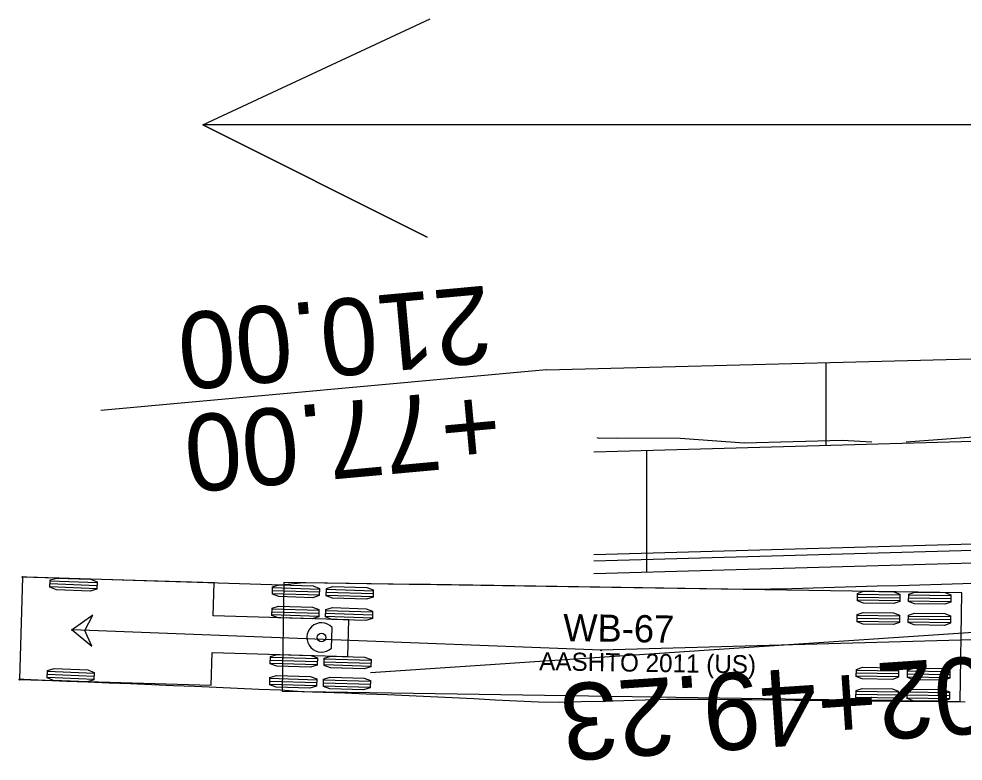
# Model space of a CAD drawing. Extents: x -70 to 701944, y -4 to 666871.
# Drawn here: x 668156.7 to 668230.6, y 653492.9 to 653550.9 of the extents above; entities that cross this region are included whole.
import ezdxf

# ---------------------------------------------------------------- set-up
doc = ezdxf.new("R2010")
doc.units = 0
for name, color, linetype in [('R_Detour', 7, 'Continuous'), ('R_Drive', 7, 'Continuous'), ('R_Horz Alg Annot', 7, 'Continuous'), ('R_Proposed Const Limits', 7, 'Continuous'), ('R_Proposed Road', 7, 'Continuous'), ('R_ROW', 7, 'Continuous'), ('R_Temp Easement Annot', 7, 'Continuous'), ('T_Vehicle Path Lt Major', 7, 'Continuous')]:
    doc.layers.add(name, color=color, linetype=linetype)

msp = doc.modelspace()

# ---------------------------------------------------------------- linework, layer by layer
at = {"layer": 'R_Detour'}
msp.add_lwpolyline([(668304.074, 653542.628), (668171.133, 653542.628), (668188.663, 653533.858), (668171.133, 653542.628), (668188.902, 653550.906)], dxfattribs=at)
at = {"layer": 'R_Drive'}
for p, q in [((668219.835, 653517.594), (668219.835, 653524.053)), ((668205.835, 653507.697), (668205.835, 653517.2))]:
    msp.add_line(p, q, dxfattribs=at)
at = {"layer": 'R_Horz Alg Annot'}
msp.add_lwpolyline([(668409.315, 653514.882), (668184.233, 653499.838)], dxfattribs=at)
at = {"layer": 'R_Proposed Const Limits'}
for points in [[(668226.09, 653517.873), (668233.466, 653518.419), (668238.481, 653518.97), (668242.576, 653519.227), (668243.504, 653519.201), (668253.473, 653518.556)], [(668201.922, 653518.205), (668202.104, 653518.169), (668203.435, 653518.182), (668208.443, 653518.167), (668213.427, 653517.795), (668221.098, 653518.013), (668223.424, 653517.864)]]:
    msp.add_lwpolyline(points, dxfattribs=at)
at = {"layer": 'R_Proposed Road'}
for p, q in [((668201.697, 653509.081), (668292.458, 653511.633)), ((668201.697, 653508.581), (668292.455, 653511.133)), ((668201.697, 653507.58), (668292.45, 653510.132))]:
    msp.add_line(p, q, dxfattribs=at)
msp.add_lwpolyline([(668201.697, 653517.084), (668292.499, 653519.638), (668294.81, 653519.549)], dxfattribs=at)
at = {"layer": 'R_ROW'}
msp.add_line((668197.996, 653523.485), (668295.149, 653526.011), dxfattribs=at)
at = {"layer": 'R_Temp Easement Annot'}
msp.add_lwpolyline([(668197.996, 653523.485), (668163.141, 653520.305)], dxfattribs=at)
at = {"layer": 'T_Vehicle Path Lt Major'}
for p, q in [((668157.027, 653507.304), (668156.784, 653499.308)), ((668172.02, 653506.849), (668157.027, 653507.304)), ((668159.192, 653507.024), (668162.856, 653506.883)), ((668159.174, 653506.566), (668162.838, 653506.425)), ((668159.183, 653506.795), (668162.847, 653506.654)), ((668171.942, 653504.283), (668172.02, 653506.849)), ((668176.571, 653506.252), (668180.236, 653506.141)), ((668176.578, 653506.481), (668180.243, 653506.37)), ((668177.46, 653506.888), (668177.33, 653498.389)), ((668230.454, 653506.081), (668177.46, 653506.888)), ((668180.776, 653506.354), (668184.441, 653506.243)), ((668176.564, 653506.023), (668180.229, 653505.912)), ((668180.762, 653505.896), (668184.427, 653505.784)), ((668180.769, 653506.125), (668184.434, 653506.014)), ((668361.727, 653506.078), (668202.255, 653501.594)), ((668222.294, 653505.518), (668225.594, 653505.467)), ((668222.298, 653505.747), (668225.597, 653505.697)), ((668222.301, 653505.976), (668225.601, 653505.926)), ((668226.297, 653505.686), (668229.597, 653505.636)), ((668226.301, 653505.915), (668229.6, 653505.865)), ((668230.324, 653497.582), (668230.454, 653506.081)), ((668176.528, 653504.832), (668180.193, 653504.721)), ((668226.294, 653505.457), (668229.593, 653505.406)), ((668182.537, 653503.962), (668171.942, 653504.283)), ((668176.514, 653504.374), (668180.179, 653504.263)), ((668176.521, 653504.603), (668180.186, 653504.492)), ((668180.712, 653504.247), (668184.377, 653504.135)), ((668180.719, 653504.476), (668184.384, 653504.364)), ((668180.726, 653504.705), (668184.391, 653504.593)), ((668222.273, 653504.097), (668225.572, 653504.047)), ((668222.276, 653504.326), (668225.576, 653504.276)), ((668226.272, 653504.036), (668229.572, 653503.986)), ((668226.276, 653504.265), (668229.575, 653504.215)), ((668181.178, 653501.761), (668181.227, 653503.376)), ((668182.45, 653501.096), (668182.537, 653503.962)), ((668222.269, 653503.868), (668225.569, 653503.818)), ((668226.269, 653503.807), (668229.568, 653503.757)), ((668202.255, 653501.594), (668160.904, 653503.185)), ((668171.777, 653498.853), (668171.855, 653501.418)), ((668171.855, 653501.418), (668182.45, 653501.096)), ((668176.413, 653501.05), (668180.078, 653500.939)), ((668176.399, 653500.592), (668180.064, 653500.481)), ((668176.406, 653500.821), (668180.071, 653500.71)), ((668180.597, 653500.465), (668184.262, 653500.354)), ((668180.604, 653500.694), (668184.269, 653500.583)), ((668180.611, 653500.923), (668184.276, 653500.812)), ((668158.961, 653499.715), (668162.625, 653499.574)), ((668158.969, 653499.944), (668162.633, 653499.803)), ((668222.204, 653499.585), (668225.503, 653499.535)), ((668222.207, 653499.814), (668225.507, 653499.764)), ((668222.211, 653500.043), (668225.51, 653499.993)), ((668226.207, 653499.753), (668229.507, 653499.703)), ((668226.21, 653499.982), (668229.51, 653499.932)), ((668156.784, 653499.308), (668171.777, 653498.853)), ((668156.784, 653499.308), (668156.784, 653499.308)), ((668158.952, 653499.486), (668162.616, 653499.345)), ((668176.349, 653498.943), (668180.014, 653498.832)), ((668176.356, 653499.172), (668180.021, 653499.061)), ((668176.363, 653499.401), (668180.028, 653499.29)), ((668180.554, 653499.045), (668184.219, 653498.933)), ((668180.561, 653499.274), (668184.226, 653499.163)), ((668226.203, 653499.524), (668229.503, 653499.474)), ((668177.33, 653498.389), (668230.324, 653497.582)), ((668177.33, 653498.389), (668177.33, 653498.389)), ((668180.547, 653498.816), (668184.212, 653498.704)), ((668222.182, 653498.164), (668225.482, 653498.114)), ((668222.186, 653498.393), (668225.485, 653498.343)), ((668226.182, 653498.103), (668229.481, 653498.053)), ((668226.185, 653498.333), (668229.485, 653498.282)), ((668222.179, 653497.935), (668225.478, 653497.885)), ((668226.178, 653497.874), (668229.478, 653497.824))]:
    msp.add_line(p, q, dxfattribs=at)
for points in [[(668232.188, 653506.833), (668230.519, 653506.781), (668228.85, 653506.729), (668227.18, 653506.677), (668225.511, 653506.625), (668223.843, 653506.591), (668222.174, 653506.539), (668220.505, 653506.487), (668218.836, 653506.436), (668217.167, 653506.391), (668215.499, 653506.354), (668213.83, 653506.334), (668212.162, 653506.36), (668210.492, 653506.385), (668208.823, 653506.41), (668207.154, 653506.436), (668205.485, 653506.461), (668203.816, 653506.487), (668202.147, 653506.512), (668200.478, 653506.537), (668198.81, 653506.563), (668197.156, 653506.588), (668195.512, 653506.613), (668193.865, 653506.638), (668192.216, 653506.663), (668190.565, 653506.688), (668188.913, 653506.714), (668187.26, 653506.739), (668185.605, 653506.764), (668183.95, 653506.789), (668182.293, 653506.814), (668180.635, 653506.84), (668178.976, 653506.865), (668177.313, 653506.673), (668175.653, 653506.727), (668173.993, 653506.782), (668172.332, 653506.838), (668170.67, 653506.89), (668169.007, 653506.94), (668167.345, 653506.991), (668165.681, 653507.041), (668164.018, 653507.092), (668162.354, 653507.142), (668160.689, 653507.193), (668159.025, 653507.243), (668157.36, 653507.294), (668157.027, 653507.304)], [(668230.71, 653497.547), (668229.045, 653497.563), (668227.379, 653497.579), (668225.713, 653497.594), (668224.046, 653497.61), (668222.38, 653497.626), (668220.713, 653497.642), (668219.047, 653497.658), (668217.38, 653497.673), (668215.713, 653497.689), (668214.046, 653497.705), (668212.378, 653497.721), (668210.711, 653497.736), (668209.044, 653497.752), (668207.376, 653497.735), (668205.708, 653497.689), (668204.04, 653497.642), (668202.372, 653497.595), (668200.704, 653497.549), (668199.036, 653497.502), (668197.354, 653497.535), (668195.666, 653497.619), (668193.979, 653497.702), (668192.294, 653497.783), (668190.611, 653497.863), (668188.929, 653497.941), (668187.248, 653498.019), (668185.568, 653498.096), (668183.89, 653498.171), (668182.212, 653498.244), (668180.535, 653498.294), (668178.858, 653498.345), (668177.184, 653498.465), (668175.509, 653498.537), (668173.835, 653498.608), (668172.161, 653498.678), (668170.488, 653498.748), (668168.816, 653498.818), (668167.144, 653498.887), (668165.472, 653498.956), (668163.801, 653499.024), (668162.13, 653499.092), (668160.459, 653499.16), (668158.788, 653499.227), (668157.118, 653499.294), (668156.784, 653499.308)]]:
    msp.add_lwpolyline(points, dxfattribs=at)
for points in [[(668159.172, 653506.509), (668159.194, 653507.081), (668159.714, 653507.233), (668162.352, 653507.132), (668162.858, 653506.94), (668162.836, 653506.368), (668162.316, 653506.216), (668159.678, 653506.317)], [(668176.562, 653505.966), (668176.579, 653506.538), (668177.098, 653506.695), (668179.737, 653506.615), (668180.244, 653506.427), (668180.227, 653505.855), (668179.709, 653505.698), (668177.07, 653505.779)], [(668180.76, 653505.839), (668180.778, 653506.411), (668181.296, 653506.567), (668183.935, 653506.487), (668184.442, 653506.299), (668184.425, 653505.728), (668183.907, 653505.571), (668181.268, 653505.651)], [(668222.293, 653505.461), (668222.302, 653506.033), (668222.767, 653506.198), (668225.142, 653506.162), (668225.602, 653505.982), (668225.593, 653505.411), (668225.128, 653505.245), (668222.753, 653505.281)], [(668226.293, 653505.4), (668226.302, 653505.972), (668226.766, 653506.137), (668229.142, 653506.101), (668229.601, 653505.922), (668229.593, 653505.35), (668229.128, 653505.184), (668226.752, 653505.221)], [(668176.512, 653504.317), (668176.529, 653504.889), (668177.048, 653505.046), (668179.686, 653504.965), (668180.194, 653504.778), (668180.177, 653504.206), (668179.659, 653504.049), (668177.02, 653504.129)], [(668180.71, 653504.19), (668180.727, 653504.761), (668181.246, 653504.918), (668183.885, 653504.838), (668184.392, 653504.65), (668184.375, 653504.078), (668183.857, 653503.922), (668181.218, 653504.002)], [(668160.904, 653503.185), (668162.443, 653501.907), (668161.903, 653503.146), (668162.536, 653504.34)], [(668222.268, 653503.811), (668222.277, 653504.383), (668222.742, 653504.548), (668225.117, 653504.512), (668225.577, 653504.333), (668225.568, 653503.761), (668225.103, 653503.595), (668222.728, 653503.632)], [(668226.268, 653503.75), (668226.276, 653504.322), (668226.741, 653504.487), (668229.117, 653504.451), (668229.576, 653504.272), (668229.567, 653503.7), (668229.103, 653503.535), (668226.727, 653503.571)], [(668176.397, 653500.536), (668176.415, 653501.107), (668176.933, 653501.264), (668179.572, 653501.184), (668180.08, 653500.996), (668180.062, 653500.424), (668179.544, 653500.268), (668176.905, 653500.348)], [(668180.595, 653500.408), (668180.613, 653500.98), (668181.131, 653501.137), (668183.77, 653501.056), (668184.278, 653500.869), (668184.26, 653500.297), (668183.742, 653500.14), (668181.103, 653500.22)], [(668158.95, 653499.429), (668158.972, 653500.001), (668159.491, 653500.153), (668162.129, 653500.052), (668162.636, 653499.86), (668162.614, 653499.288), (668162.094, 653499.136), (668159.456, 653499.237)], [(668176.347, 653498.886), (668176.365, 653499.458), (668176.883, 653499.615), (668179.522, 653499.535), (668180.029, 653499.347), (668180.012, 653498.775), (668179.494, 653498.618), (668176.855, 653498.698)], [(668222.203, 653499.528), (668222.212, 653500.1), (668222.676, 653500.265), (668225.052, 653500.229), (668225.511, 653500.05), (668225.503, 653499.478), (668225.038, 653499.313), (668222.662, 653499.349)], [(668226.203, 653499.467), (668226.211, 653500.039), (668226.676, 653500.204), (668229.052, 653500.168), (668229.511, 653499.989), (668229.502, 653499.417), (668229.038, 653499.252), (668226.662, 653499.288)], [(668180.545, 653498.759), (668180.563, 653499.331), (668181.081, 653499.487), (668183.72, 653499.407), (668184.228, 653499.219), (668184.21, 653498.648), (668183.692, 653498.491), (668181.053, 653498.571)], [(668222.178, 653497.878), (668222.187, 653498.45), (668222.651, 653498.616), (668225.027, 653498.579), (668225.486, 653498.4), (668225.477, 653497.828), (668225.013, 653497.663), (668222.637, 653497.699)], [(668226.177, 653497.817), (668226.186, 653498.389), (668226.651, 653498.555), (668229.026, 653498.518), (668229.486, 653498.339), (668229.477, 653497.767), (668229.012, 653497.602), (668226.637, 653497.638)]]:
    msp.add_lwpolyline(points, close=True, dxfattribs=at)
for centre, radius in [((668157.027, 653507.304), 0.0417), ((668160.904, 653503.185), 0.0417), ((668180.395, 653502.593), 0.34), ((668202.255, 653501.594), 0.0417), ((668202.255, 653501.594), 0.0417), ((668156.784, 653499.308), 0.0417)]:
    msp.add_circle(centre, radius, dxfattribs=at)
msp.add_arc((668180.395, 653502.593), 1.143, 43.26115, 313.26115, dxfattribs=at)

# ---------------------------------------------------------------- texts
at = {"layer": 'R_Horz Alg Annot'}
msp.add_text('P.C. 102+49.23', height=6, rotation=183.82399, dxfattribs=at).set_placement((668254.766, 653502.647))
at = {"layer": 'R_Temp Easement Annot'}
for s, p in [('210.00', (668193.377, 653530.092)), ('+77.00', (668194.103, 653522.125))]:
    msp.add_text(s, height=6, rotation=185.21222, dxfattribs=at).set_placement(p)
at = {"layer": 'T_Vehicle Path Lt Major'}
for s, height, p in [('WB-67', 2.125, (668199.275, 653502.305)), ('AASHTO 2011 (US)', 1.41667, (668197.407, 653500.031))]:
    msp.add_text(s, height=height, rotation=359.12742, dxfattribs=at).set_placement(p)

doc.saveas('drawing.dxf')
